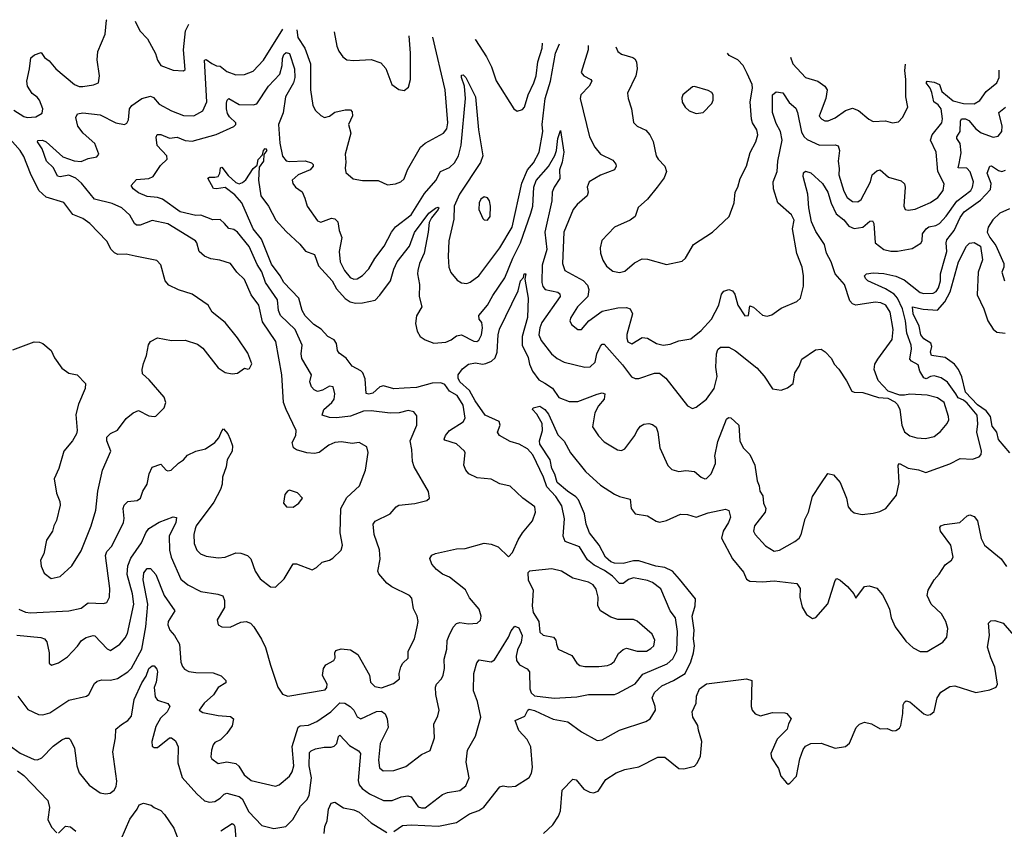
# Model space of a CAD drawing. Extents: x 1690054 to 1842981, y 782881 to 914114.
# Tile 348 of 656: x 1736182 to 1741849, y 907469 to 912128. Entities that reach past the tile are written whole.
import ezdxf

# ---------------------------------------------------------------- set-up
doc = ezdxf.new("R2010")
doc.units = 0

msp = doc.modelspace()

# ---------------------------------------------------------------- linework, layer by layer
at = {"layer": '0CON10XD'}
for points in [[(1736148, 911608), (1736205, 911570.5), (1736225, 911564.6), (1736275, 911569.4), (1736310.6, 911589.4), (1736315.5, 911615), (1736295.5, 911665), (1736283, 911683), (1736253.8, 911703.8), (1736227.1, 911745), (1736223.1, 911775), (1736238.7, 911845), (1736245, 911908.8), (1736266.7, 911926.7), (1736305, 911938.8), (1736325, 911910), (1736351.4, 911891.4), (1736388.9, 911845), (1736497.5, 911755), (1736525, 911743.9), (1736545, 911743.8), (1736606.9, 911753.1), (1736635.4, 911764.6), (1736640.5, 911805), (1736627.2, 911897.2), (1736630.9, 911945), (1736673, 912045), (1736682.4, 912125), (1736683.2, 912128.3)], [(1737333.8, 910743.8), (1737281.7, 910751.7), (1737245, 910768.1), (1737214.4, 910795), (1737201.9, 910845), (1737194.2, 910855), (1737035, 910953.1), (1736945, 910973.2), (1736875, 910945.4), (1736855, 910945.5), (1736842.7, 910955), (1736815, 911003.3), (1736770, 911045), (1736715, 911070.8), (1736612.9, 911095), (1736537.2, 911187.2), (1736505, 911216.2), (1736465, 911232.7), (1736415, 911224.5), (1736398.5, 911228.5), (1736375.9, 911275.9), (1736335.3, 911315), (1736310.9, 911385), (1736284.3, 911425), (1736286, 911434), (1736313.3, 911435), (1736334.4, 911425), (1736429.7, 911339.7), (1736495, 911316), (1736535, 911312.7), (1736575, 911329.3), (1736625, 911339.2), (1736637.5, 911355), (1736614.4, 911415), (1736547.8, 911475), (1736516.7, 911515), (1736504.3, 911565), (1736514.2, 911585.8), (1736545, 911592.5), (1736645, 911580.6), (1736735, 911534.4), (1736785, 911524.4), (1736797.8, 911532.2), (1736808.7, 911551.3), (1736813.7, 911615), (1736826.4, 911635), (1736885, 911675.6), (1736935, 911688.9), (1736951.2, 911681.2), (1736985, 911642.5), (1737055, 911603.6), (1737125, 911577.3), (1737185, 911574.6), (1737235, 911604.5), (1737258.4, 911655), (1737244.7, 911895.3), (1737255, 911899.5), (1737287.1, 911877.1), (1737315, 911862.9), (1737335, 911861.4), (1737375, 911829.4), (1737425, 911810.9), (1737475, 911813.8), (1737525, 911831.3), (1737586, 911895), (1737695.6, 912074.1)], [(1736847.2, 912119.5), (1736873.3, 912065), (1736918.3, 912018.3), (1736963.6, 911933.6), (1736975.9, 911895.9), (1736995, 911865.6), (1737065, 911838), (1737125, 911833.3), (1737135, 911842.5), (1737124.6, 911955), (1737136.7, 912065), (1737154.4, 912103.1)], [(1737776.1, 912069.8), (1737781.8, 912025), (1737823.6, 911965), (1737855.2, 911875.2), (1737855.5, 911725), (1737869.2, 911635), (1737883.8, 911605), (1737915, 911576.2), (1737935.9, 911565.9), (1737965, 911572.9), (1737995, 911595.6), (1738055, 911610), (1738085, 911610), (1738095, 911597.5), (1738096.7, 911575), (1738074.6, 911525), (1738087.9, 911475), (1738054.5, 911354.5), (1738059.3, 911309.3), (1738054.3, 911274.3), (1738058.3, 911248.3), (1738102.1, 911212.1), (1738155, 911201.9), (1738245, 911202.5), (1738298.3, 911178.3), (1738345.8, 911184.2), (1738375, 911195.7), (1738395, 911212.9), (1738414.4, 911265), (1738488.6, 911395), (1738515, 911416.9), (1738620.8, 911475), (1738640, 911500), (1738646.8, 911535), (1738630, 911725), (1738559.6, 912027.8)], [(1737992.8, 912058.2), (1738007.5, 911975), (1738017.8, 911947.8), (1738042.5, 911915), (1738065, 911898), (1738105, 911893.8), (1738205, 911900), (1738259.7, 911879.7), (1738288.3, 911848.3), (1738324, 911755), (1738365, 911726), (1738395, 911720), (1738419.7, 911740.3), (1738430.8, 911785), (1738430.6, 911935), (1738423.9, 912035.1)], [(1738804, 912014.7), (1738805, 912012), (1738869.4, 911915), (1738897, 911857), (1738925, 911776.2), (1739026.7, 911615), (1739045, 911602.5), (1739075, 911611.2), (1739087.5, 911625), (1739108.2, 911695), (1739141.8, 911765), (1739154.1, 911805), (1739163.6, 911886.4), (1739189.2, 911965), (1739190.5, 911994)], [(1736165, 908585.4), (1736302.6, 908572.6), (1736324.5, 908564.5), (1736337.2, 908547.2), (1736351.1, 908485), (1736351.4, 908425), (1736365, 908414.2), (1736405, 908427.8), (1736457.6, 908462.4), (1736515, 908522.9), (1736536.9, 908555), (1736565, 908572.2), (1736604.3, 908584.3), (1736615, 908581.9), (1736685, 908508), (1736705, 908498.6), (1736757.5, 908535), (1736789.8, 908570.2), (1736802.1, 908595), (1736838.2, 908765), (1736831.2, 908825), (1736799.8, 908935), (1736804, 908986), (1736821.2, 909028.8), (1736883.3, 909116.7), (1736907.5, 909175), (1736925, 909200), (1736985, 909236.2), (1737065, 909266.9), (1737084.3, 909264.3), (1737080.6, 909235), (1737043, 909155), (1737044, 909075), (1737053.8, 909035), (1737108.8, 908908.8), (1737149.2, 908875), (1737225, 908837.8), (1737323, 908823), (1737352, 908812), (1737360.8, 908785), (1737360, 908745), (1737317.5, 908675), (1737323.8, 908645), (1737345, 908633.8), (1737392.7, 908632.7), (1737455, 908660.8), (1737485, 908664.3), (1737511.2, 908655), (1737530, 908635), (1737574.1, 908564.1), (1737596.2, 908515), (1737625.6, 908414.4), (1737667.3, 908287.3), (1737695, 908247.5), (1737725, 908235.6), (1737939.3, 908270.7), (1737949.2, 908285), (1737952.5, 908305), (1737924.5, 908354.5), (1737930.8, 908395), (1737944.4, 908415.6), (1737990.3, 908439.7), (1737998, 908455), (1737996.2, 908485), (1738002.3, 908497.7), (1738031.7, 908508.3), (1738085, 908501.4), (1738128, 908475), (1738196, 908355), (1738201.4, 908315), (1738225, 908291.4), (1738265, 908283.8), (1738332.7, 908307.3), (1738367.8, 908335), (1738365.5, 908365), (1738375, 908403.8), (1738387.1, 908425), (1738417.1, 908452.9), (1738418, 908495), (1738453.3, 908565), (1738470.5, 908635), (1738474.4, 908665), (1738470, 908695), (1738447.6, 908737.6), (1738439.4, 908799.4), (1738425, 908814), (1738323.9, 908863.9), (1738295, 908885.8), (1738248.6, 908938.6), (1738243.3, 908955), (1738256.2, 909023.8), (1738252.8, 909077.2), (1738222.2, 909165), (1738215.6, 909225), (1738228, 909242), (1738314.6, 909285.4), (1738349.4, 909325), (1738365, 909334.5), (1738456.6, 909343.4), (1738525, 909361.2), (1738541.2, 909375), (1738535, 909412.5), (1738452.9, 909555), (1738442.2, 909585), (1738438.5, 909655), (1738428.5, 909705), (1738466.7, 909795), (1738468.3, 909848.3), (1738451.2, 909871.2), (1738418.3, 909878.3), (1738366.6, 909866.6), (1738315, 909863.1), (1738205, 909877.2), (1738160, 909875), (1738085, 909846.2), (1738005, 909837.6), (1737965, 909838.3), (1737922.5, 909852.5), (1737933.1, 909885), (1737978.9, 909925), (1737992.7, 909945), (1737996.5, 909975), (1737986, 910015), (1737965, 910018.9), (1737925, 909995.5), (1737895, 909989.4), (1737877.3, 909997.3), (1737860.6, 910015), (1737852.1, 910045), (1737861.6, 910085), (1737805, 910178.8), (1737802.1, 910205), (1737808.2, 910255), (1737768.1, 910345), (1737683.3, 910425), (1737672.4, 910455), (1737665, 910515.6), (1737597.4, 910615), (1737575, 910677.3), (1737549.4, 910719.4), (1737503.1, 910823.1), (1737435, 910904.6), (1737415, 910920.9), (1737385, 910926.9), (1737361.2, 910955), (1737335, 910977.9), (1737292.6, 910977.4), (1737225, 911002.5), (1737195, 911001.5), (1737105, 911022.8), (1737004.2, 911095), (1736975, 911104.7), (1736915, 911110.8), (1736865, 911132.3), (1736834.3, 911155), (1736824.2, 911175), (1736855, 911208.6), (1736925, 911214.5), (1736950.8, 911225), (1736991.7, 911288.3), (1737030.8, 911325), (1737028.6, 911345), (1736973.3, 911405), (1736967.1, 911452.9), (1736972.6, 911467.4), (1736995, 911467.5), (1737045, 911446.9), (1737088.3, 911451.7), (1737135, 911434), (1737175, 911428.4), (1737312.2, 911467.8), (1737415, 911513.3), (1737426, 911525), (1737425.8, 911535), (1737389.7, 911569.7), (1737378.6, 911588.6), (1737371.2, 911615), (1737372.9, 911647.1), (1737375.3, 911664.7), (1737385, 911674.5), (1737445, 911640.7), (1737525, 911638.9), (1737547.1, 911645), (1737613.8, 911745), (1737678.2, 911815), (1737693.3, 911865), (1737694.5, 911905), (1737702, 911928), (1737715, 911939.2), (1737735, 911933), (1737763.2, 911845), (1737765.9, 911795), (1737757.7, 911765), (1737712.6, 911685), (1737698, 911592), (1737671.8, 911525), (1737678.6, 911418.6), (1737695, 911342.5), (1737715, 911316.7), (1737735, 911311.7), (1737825, 911316.1), (1737861.2, 911305), (1737870.8, 911295), (1737870.6, 911285), (1737854.4, 911265), (1737784.3, 911235), (1737750, 911205), (1737754, 911185), (1737768.8, 911165), (1737807.6, 911137.6), (1737822.1, 911102.1), (1737835.7, 911055), (1737895, 910970), (1737915, 910962.9), (1737976.2, 910986.2), (1737995, 910982.7), (1738013.8, 910965), (1738021.1, 910915), (1738036.9, 910875), (1738020.5, 910795), (1738027.3, 910735), (1738052.1, 910685), (1738084.4, 910645), (1738105, 910634.5), (1738125, 910636.7), (1738155, 910655.6), (1738191.8, 910695), (1738225.9, 910754.1), (1738279.1, 910825), (1738320.9, 910905), (1738344.1, 910935.9), (1738435.3, 911005), (1738511.5, 911128.5), (1738576.7, 911203.3), (1738604.7, 911255.3), (1738655, 911277.3), (1738683.8, 911305), (1738706.6, 911345), (1738723.7, 911406.3), (1738747.8, 911675), (1738741.8, 911745), (1738724.6, 911795.4), (1738725, 911810), (1738735, 911811.4), (1738750.4, 911795), (1738804.7, 911685), (1738821.8, 911495), (1738847.6, 911345), (1738834, 911306), (1738713.7, 911125), (1738683, 911055), (1738680.1, 910979.9), (1738651.2, 910855), (1738647.5, 910765), (1738652.5, 910705), (1738662.6, 910672.6), (1738699.5, 910629.5), (1738725, 910614.2), (1738755, 910610.8), (1738775, 910616.9), (1738825, 910653.9), (1738944.6, 910815), (1739017, 910935), (1739071.7, 911188.3), (1739105.1, 911264.9), (1739138.7, 911305), (1739171.7, 911365), (1739192.7, 911485), (1739189.8, 911525), (1739207, 911675), (1739237, 911775), (1739265.3, 911935), (1739289.2, 911988.8)], [(1739454.4, 911979.9), (1739454.4, 911955), (1739413.3, 911825), (1739428, 911805), (1739468.8, 911785), (1739474.2, 911775), (1739458.9, 911745), (1739411.9, 911695), (1739408.1, 911675), (1739462.2, 911455), (1739491.4, 911395), (1739524.5, 911354.5), (1739595, 911319.2), (1739613.3, 911296.7), (1739615.6, 911284.4), (1739605, 911264.2), (1739525, 911232.9), (1739459.2, 911195), (1739447.5, 911165), (1739454.2, 911135), (1739448.6, 911115), (1739390, 911065), (1739368.2, 911035), (1739312.8, 910905), (1739305.5, 910725), (1739319.2, 910685), (1739425, 910628.2), (1739449.7, 910599.7), (1739457.8, 910575), (1739451.9, 910535), (1739393.3, 910475), (1739354.4, 910415), (1739349.2, 910395), (1739358, 910375), (1739395, 910346), (1739415, 910346), (1739458.1, 910395), (1739535, 910450), (1739625, 910470.9), (1739675, 910472.2), (1739696.2, 910465), (1739709.2, 910435), (1739676.8, 910316.8), (1739675.7, 910295), (1739682.9, 910275), (1739705, 910262), (1739765, 910300), (1739795, 910295.6), (1739846.2, 910265), (1739885, 910255.5), (1739925, 910261.2), (1739975, 910280.9), (1740045, 910291.5), (1740105, 910338.9), (1740163.6, 910405), (1740205.6, 910485), (1740220.7, 910549.3), (1740235, 910566), (1740264.3, 910575.7), (1740285, 910568), (1740298.6, 910548.6), (1740314.7, 910484.7), (1740355, 910424.4), (1740375.8, 910425), (1740385, 910481.2), (1740405, 910474.2), (1740457.6, 910427.6), (1740485, 910422.9), (1740510.2, 910429.8), (1740565, 910468.9), (1740655, 910506.4), (1740676.2, 910525), (1740693.1, 910595), (1740693.8, 910655), (1740684.6, 910704.6), (1740655, 910783.3), (1740629.4, 910925), (1740640.3, 910975), (1740624.6, 911005), (1740546.4, 911075), (1740520.9, 911155), (1740519.5, 911195), (1740542.5, 911255), (1740544.7, 911315), (1740571.1, 911435), (1740560.4, 911485), (1740535, 911531.5), (1740514.2, 911595), (1740515.4, 911695), (1740536.7, 911713.3), (1740575, 911707.3), (1740611.3, 911651.3), (1740648.5, 911618.5), (1740659.1, 911595), (1740681.6, 911481.6), (1740697.3, 911455), (1740715, 911439.1), (1740786.2, 911406.2), (1740875, 911408.2), (1740892, 911402), (1740901.2, 911375), (1740893.1, 911315), (1740897.6, 911272.4), (1740897.1, 911235), (1740925, 911141.4), (1740945, 911104.3), (1740975, 911081.5), (1741005, 911079.5), (1741025, 911092.9), (1741077.9, 911195), (1741088.5, 911235), (1741115, 911258.9), (1741135, 911264.4), (1741181.5, 911221.5), (1741255, 911200), (1741274.5, 911184.5), (1741278.9, 911165), (1741270, 911055), (1741277.5, 911035), (1741295, 911031.4), (1741335, 911038.5), (1741425, 911076.2), (1741465.6, 911105), (1741497.5, 911145), (1741503.4, 911183.4), (1741465.4, 911255), (1741456.5, 911365), (1741424.7, 911435), (1741433.6, 911465), (1741488.8, 911535), (1741493.1, 911556.9), (1741485.2, 911615), (1741468.5, 911638.5), (1741442.5, 911655), (1741431.3, 911708.7), (1741422.5, 911735), (1741400, 911765), (1741405, 911775.4), (1741445, 911769.2), (1741475, 911754.4), (1741490, 911715), (1741555, 911661.2), (1741615, 911645.7), (1741675, 911644.7), (1741707.5, 911662.5), (1741745, 911714.4), (1741805, 911764.6), (1741820, 911795), (1741819.6, 911838.2)], [(1739613.4, 911971.4), (1739624.4, 911945), (1739645, 911930.6), (1739711.3, 911911.3), (1739723.3, 911903.3), (1739732.9, 911885), (1739735.7, 911845.7), (1739728.1, 911805), (1739679.4, 911705), (1739683.1, 911675), (1739703.1, 911615), (1739715, 911537.5), (1739736.7, 911515), (1739785, 911492.5), (1739808.1, 911465), (1739828, 911428), (1739845.7, 911345), (1739856, 911325), (1739896, 911285), (1739904.3, 911255), (1739891.1, 911218.9), (1739851.4, 911165), (1739794.4, 911095.6), (1739742.4, 911047.6), (1739723.8, 910995), (1739695.6, 910974.4), (1739605, 910934.2), (1739533.4, 910856.6), (1739522.5, 910815), (1739525.7, 910785), (1739538.1, 910745), (1739559.6, 910709.6), (1739595, 910681.1), (1739635, 910673.1), (1739665, 910681.9), (1739720.2, 910729.8), (1739765, 910751.4), (1739795, 910750), (1739905, 910718.6), (1739995, 910738.8), (1740014.3, 910755.7), (1740060, 910835), (1740170, 910905), (1740265.8, 910995), (1740294, 911075), (1740300, 911135), (1740315.5, 911164.5), (1740327.8, 911215), (1740365, 911286), (1740385.9, 911364.1), (1740418.6, 911425), (1740430, 911465), (1740424.2, 911495), (1740399.4, 911535), (1740394.4, 911555), (1740385.4, 911655), (1740399.1, 911735), (1740397.3, 911755), (1740368.6, 911818.6), (1740345, 911865.6), (1740315, 911896.9), (1740265, 911922.2), (1740256.6, 911936.1)], [(1740618.6, 911913.5), (1740632.2, 911875), (1740705, 911795.7), (1740775, 911774.3), (1740815.8, 911745), (1740830, 911725), (1740822.2, 911675), (1740795.4, 911604.6), (1740783.6, 911573.6), (1740798, 911555), (1740816.6, 911546.6), (1740835, 911546.7), (1740875, 911563.1), (1740935, 911605.8), (1740975, 911618.6), (1741010, 911605), (1741068.8, 911555), (1741095, 911542.5), (1741165, 911545.6), (1741205.7, 911534.3), (1741239.1, 911540.9), (1741263.8, 911565), (1741294.2, 911625), (1741282.5, 911685), (1741283.1, 911785), (1741276.8, 911835), (1741280.3, 911872)], [(1740075, 911589.2), (1740115, 911594), (1740165, 911646.2), (1740174.2, 911665), (1740173.8, 911695), (1740165, 911708.8), (1740145, 911720), (1740065, 911743.8), (1740055, 911741.2), (1739998.8, 911695), (1739992.3, 911677.7), (1739994.2, 911654.2), (1740011.2, 911625), (1740035, 911604.2), (1740075, 911589.2)], [(1737419.6, 911119.6), (1737365, 911162.1), (1737315, 911154.2), (1737297.2, 911157.2), (1737264.3, 911215.7), (1737275, 911222.9), (1737305, 911221.1), (1737323.4, 911226.6), (1737334.4, 911245), (1737337.5, 911275), (1737345, 911278.8), (1737381.7, 911231.7), (1737425, 911191.1), (1737445, 911184.4), (1737465, 911190.5), (1737483.2, 911206.8), (1737525, 911272.5), (1737548, 911292), (1737555, 911324), (1737580, 911350), (1737585, 911376.2), (1737595, 911387.5), (1737598.8, 911385), (1737604, 911375), (1737587.1, 911352.9), (1737584.2, 911315), (1737560.5, 911279.5), (1737556.2, 911205), (1737570.7, 911115), (1737613, 911055), (1737656.2, 910975), (1737715, 910909.1), (1737795, 910835.6), (1737825.9, 910795.9), (1737877.9, 910777.9), (1737901, 910711), (1737980.9, 910625), (1738005, 910579.4), (1738055, 910524.1), (1738084.2, 910504.2), (1738115, 910497.1), (1738155, 910497.9), (1738227.1, 910515), (1738255, 910542.9), (1738315.2, 910624.8), (1738335, 910693.1), (1738355, 910734.5), (1738424.8, 910825.2), (1738455, 910903.8), (1738537.5, 911015), (1738575, 911044.4), (1738588.5, 911048.5), (1738593.8, 911045), (1738590, 911035), (1738551.2, 910988.8), (1738538.4, 910961.6), (1738533.3, 910905), (1738509.4, 910785), (1738482.4, 910725), (1738472.8, 910685), (1738471.1, 910665), (1738482.9, 910605), (1738480.5, 910535), (1738495.9, 910475.9), (1738465.9, 910424.1), (1738460.3, 910380.3), (1738470, 910335), (1738486.2, 910305), (1738515.6, 910285.6), (1738565, 910267.3), (1738635, 910271.9), (1738665, 910285.2), (1738695, 910308.1), (1738724.8, 910314.8), (1738795, 910277.5), (1738812.9, 910277.1), (1738825.3, 910284.7), (1738840.7, 910315), (1738844.7, 910355.3), (1738842.2, 910385), (1738827, 910405), (1738825.2, 910425), (1738874.6, 910485), (1738905, 910540.8), (1738975, 910642.5), (1739020, 910755), (1739064.8, 910845), (1739124.6, 911015.4), (1739134.4, 911055), (1739141.5, 911165), (1739155, 911203.1), (1739225.7, 911284.3), (1739262.6, 911347.4), (1739272.3, 911375), (1739279.2, 911445), (1739295, 911490), (1739313.3, 911365), (1739305, 911308.8), (1739288.7, 911265), (1739290.9, 911215), (1739257.5, 911165), (1739245.9, 911135), (1739245.3, 911085), (1739203.9, 910905), (1739216.3, 910806.3), (1739189, 910715), (1739186.2, 910616.2), (1739193.1, 910593.1), (1739206.5, 910575), (1739280.1, 910560.1), (1739290.5, 910550.5), (1739292.3, 910535), (1739187, 910385), (1739175, 910355.8), (1739170, 910315), (1739182.9, 910282.9), (1739243.3, 910205), (1739275, 910177.5), (1739315, 910157.3), (1739435, 910128.2), (1739465, 910130.9), (1739493.6, 910156.4), (1739504.2, 910205), (1739525, 910249.2), (1739535, 910260), (1739545, 910260.6), (1739651.5, 910141.5), (1739702.4, 910072.4), (1739725, 910063.1), (1739745, 910063.3), (1739835, 910094.4), (1739865, 910094.4), (1739900.8, 910065), (1740025, 909906.2), (1740055, 909890.8), (1740075, 909898), (1740135, 909944.3), (1740178.5, 910005), (1740196.7, 910075), (1740189.3, 910129.3), (1740192.1, 910205), (1740199.8, 910230.2), (1740215, 910244.2), (1740263.6, 910243.6), (1740302.4, 910222.4), (1740424.6, 910124.6), (1740466.5, 910076.5), (1740515, 910004.2), (1740565, 909996.2), (1740600.7, 910009.3), (1740633.3, 910035), (1740644, 910095), (1740668.8, 910135), (1740683.3, 910175), (1740762.3, 910227.7), (1740795, 910231.2), (1740817.7, 910217.7), (1740855, 910177.5), (1740870, 910145), (1740897.3, 910117.3), (1740940.5, 910050.5), (1740971.2, 909991.2), (1740985, 909984), (1741035, 909983.3), (1741124.1, 909954.1), (1741179.3, 909949.3), (1741219.5, 909929.5), (1741234.1, 909914.1), (1741247.5, 909885), (1741258.5, 909795), (1741275, 909755.8), (1741305, 909733.3), (1741345, 909721.1), (1741395, 909718.1), (1741445, 909730), (1741481.7, 909758.3), (1741520, 909805), (1741528.8, 909825), (1741527.5, 909845), (1741503.5, 909925), (1741465, 909951.2), (1741405, 909968.2), (1741305, 909972.9), (1741275, 909967.5), (1741247.7, 909967.7), (1741180.7, 909990.7), (1741122.7, 910052.7), (1741100, 910115), (1741104.3, 910145), (1741121.1, 910175), (1741203.1, 910286.9), (1741209.7, 910345), (1741192.9, 910445), (1741166.4, 910485), (1741138.1, 910498.1), (1741105, 910502.4), (1740995, 910485.6), (1740975, 910492.9), (1740960.6, 910510.6), (1740928.4, 910605), (1740874.7, 910665), (1740851.6, 910735), (1740825.8, 910785), (1740814.7, 910835), (1740765, 910908.9), (1740738.9, 910965), (1740723.8, 911045), (1740717.3, 911125), (1740691.5, 911225), (1740693.5, 911246.5), (1740705, 911257.5), (1740735, 911247.5), (1740803.3, 911185), (1740833.2, 911135), (1740852.4, 911072.4), (1740881.3, 911011.3), (1740925, 910976), (1740955, 910939.2), (1740985, 910926), (1741035, 910934.5), (1741075, 910968.2), (1741089.9, 910969.9), (1741097.4, 910955), (1741105, 910844), (1741155, 910806.2), (1741195, 910796.9), (1741235, 910796.5), (1741319, 910811), (1741368.3, 910841.7), (1741375.8, 910855), (1741377.2, 910895), (1741399.2, 910925), (1741415, 910936.2), (1741455, 910944.2), (1741475, 910956.2), (1741515, 910998.2), (1741575, 911083.5), (1741655.4, 911145), (1741666.2, 911165), (1741670.7, 911195), (1741651.9, 911251.9), (1741634.1, 911274.1), (1741583.1, 911275), (1741588.9, 911301.1), (1741601.5, 911361.5), (1741595.2, 911415), (1741576.4, 911445), (1741576.5, 911455), (1741595.2, 911484.8), (1741596.4, 911543.6), (1741603.1, 911556.9), (1741625, 911557.2), (1741645, 911548.3), (1741685, 911500), (1741715, 911476.7), (1741785, 911452.7), (1741812.8, 911457.2), (1741835.2, 911484.8), (1741836.8, 911515), (1741817.3, 911595), (1741855, 911625.5)], [(1736142.3, 910227.7), (1736265, 910273.8), (1736295, 910272), (1736315, 910264), (1736363.3, 910225), (1736381.7, 910181.7), (1736425, 910122.5), (1736465, 910093.3), (1736512.5, 910085), (1736560, 910035), (1736558.8, 910005), (1736520, 909915), (1736504.2, 909855.8), (1736512, 909765), (1736508, 909745), (1736486, 909705), (1736436, 909645), (1736407.5, 909545), (1736381.2, 909485), (1736393.2, 909403.2), (1736412.5, 909355), (1736414.2, 909335), (1736394.6, 909245.4), (1736377.8, 909215), (1736370.6, 909185), (1736336.8, 909133.2), (1736320, 909055), (1736302.4, 909017.6), (1736305, 908982.5), (1736323.2, 908943.2), (1736362.3, 908912.3), (1736415, 908924), (1736482, 908985), (1736535, 909071.2), (1736592.7, 909215), (1736620.6, 909305), (1736632.2, 909415), (1736658.6, 909535), (1736706.2, 909645), (1736683.3, 909705), (1736683.9, 909726.1), (1736705, 909746.7), (1736745, 909766.7), (1736795, 909833.8), (1736835, 909866.2), (1736865, 909878.8), (1736925, 909848.8), (1736955, 909843.8), (1736965, 909846.7), (1737012.5, 909895), (1737022.5, 909925), (1737012.5, 909955), (1736926.7, 910055), (1736889.3, 910089.3), (1736886.2, 910115), (1736895, 910150), (1736912, 910195), (1736922.3, 910257.7), (1736935, 910276.7), (1736975, 910296.7), (1737055, 910282), (1737135, 910284.2), (1737205, 910260), (1737235, 910238.8), (1737325, 910124.3), (1737365, 910097.1), (1737405, 910089.5), (1737435, 910093.1), (1737475, 910122), (1737495, 910116.2), (1737505, 910120), (1737517.4, 910147.4), (1737495, 910210), (1737435, 910297.5), (1737365, 910386), (1737288.8, 910445), (1737266.2, 910485), (1737175, 910549.2), (1737095, 910574.2), (1737040.7, 910600.7), (1737020, 910625), (1736995, 910716.7), (1736972.1, 910742.1), (1736846.9, 910766.9), (1736795, 910778.6), (1736747.6, 910777.6), (1736727, 910787), (1736708.6, 910805), (1736683.7, 910853.7), (1736586.2, 910956.2), (1736544.5, 910984.5), (1736486.9, 911006.9), (1736435.4, 911075.4), (1736335, 911106.4), (1736292.4, 911145), (1736243.7, 911243.7), (1736205, 911341.1), (1736184.6, 911375), (1736066.6, 911506.6)], [(1736767.7, 908072.3), (1736805, 908094.5), (1736825, 908120), (1736840.4, 908215), (1736885, 908312.2), (1736910, 908350), (1736925, 908394.4), (1736945, 908410.5), (1736955, 908409.2), (1736971.1, 908391.1), (1736975.3, 908375.3), (1736967.6, 908315), (1736956.1, 908285), (1736961.7, 908231.7), (1736975, 908212.7), (1737035, 908192), (1737045.6, 908175.6), (1737031.1, 908145), (1736992.4, 908107.6), (1736965, 908060.8), (1736942, 907975), (1736945, 907948), (1736955, 907939.4), (1736975, 907939.4), (1737045, 907996), (1737055, 907996), (1737078.9, 907978.9), (1737094.3, 907944.3), (1737091.6, 907851.6), (1737117.4, 907767.4), (1737202.1, 907672.1), (1737245, 907633.1), (1737275, 907625.6), (1737305, 907629.4), (1737335, 907647.5), (1737358.6, 907671.4), (1737375, 907677.3), (1737416, 907666), (1737445, 907657.9), (1737461.8, 907645), (1737499.9, 907569.9), (1737575, 907490.5), (1737645, 907473.6), (1737713.8, 907485), (1737753.1, 907525), (1737797.9, 907602.1), (1737835, 907639.4), (1737847.2, 907662.8), (1737861.4, 907765), (1737848, 907835), (1737849.5, 907910.5), (1737858.9, 907921.1), (1737885, 907932.3), (1737935, 907941.1), (1737975, 907940.7), (1737992.4, 907947.6), (1738007.6, 907962.4), (1738016.7, 908003.3), (1738025, 908010), (1738080.5, 907950.5), (1738131.1, 907921.1), (1738143.5, 907905), (1738130.7, 907750.7), (1738135.9, 907725), (1738153.5, 907703.5), (1738195, 907672.7), (1738275, 907633.9), (1738325, 907634.6), (1738376.7, 907655), (1738415, 907661.9), (1738435, 907655.7), (1738475, 907598.6), (1738495, 907591.5), (1738515, 907592.7), (1738615, 907668.8), (1738645, 907680.9), (1738715, 907691.8), (1738750.3, 907719.7), (1738768.2, 907765), (1738751.6, 907855), (1738759.5, 907925), (1738805.5, 908004.5), (1738836.7, 908115), (1738816.7, 908205), (1738793.1, 908265), (1738795.5, 908365), (1738812.6, 908427.4), (1738826.7, 908443.3), (1738895, 908432.5), (1738915, 908444.5), (1738994.6, 908575), (1739009.8, 908610.2), (1739032, 908638), (1739055, 908628), (1739073.8, 908585), (1739068.4, 908545), (1739048, 908502), (1739038.9, 908465), (1739040.7, 908440.7), (1739058.2, 908415), (1739101.9, 908391.9), (1739115.9, 908375.9), (1739117.7, 908277.7), (1739125.8, 908255), (1739145, 908237.5), (1739257.3, 908222.7), (1739387.9, 908232.1), (1739455, 908245.4), (1739605, 908245.6), (1739625, 908252.9), (1739723.6, 908306.4), (1739767.9, 908362.1), (1739909, 908421), (1739940.2, 908449.7), (1739964.8, 908495.3), (1739967.4, 908607.4), (1739956.8, 908685), (1739925, 908725.8), (1739872.1, 908852.1), (1739825, 908888.7), (1739795, 908900.3), (1739715, 908915.5), (1739685, 908906.4), (1739655, 908882.7), (1739635, 908882.7), (1739593.4, 908925), (1739547.5, 908957.5), (1739488.4, 908988.4), (1739450.1, 909020.1), (1739404.4, 909095), (1739321.4, 909125), (1739310.8, 909155), (1739318.5, 909255), (1739301.4, 909331.4), (1739268.3, 909385), (1739215, 909439.5), (1739196.7, 909495), (1739135, 909623.5), (1739105, 909658.8), (1739056, 909685), (1739005, 909700.4), (1738944, 909735), (1738932.5, 909755), (1738947.1, 909795), (1738940.6, 909815), (1738861.8, 909851.8), (1738804.1, 909934.1), (1738770.4, 909995), (1738715.4, 910045), (1738706.2, 910065), (1738706.5, 910085), (1738730.1, 910119.9), (1738765, 910146.5), (1738805, 910154.3), (1738845, 910146.5), (1738865, 910149.3), (1738897.4, 910162.6), (1738917.9, 910182.1), (1738930.2, 910215), (1738935.3, 910315), (1738942.7, 910347.3), (1739051.4, 910568.6), (1739064.4, 910625), (1739080.8, 910645), (1739085, 910666), (1739095.5, 910665.5), (1739088.5, 910635), (1739108.8, 910525), (1739104.7, 910415), (1739074.1, 910305.9), (1739074.7, 910255), (1739108.3, 910185), (1739115.8, 910145), (1739134.2, 910105), (1739169.5, 910055), (1739205, 910037.3), (1739247.9, 910007.9), (1739285, 909953.3), (1739345, 909930), (1739395, 909931.5), (1739505, 909973.8), (1739535, 909980), (1739550, 909975), (1739546.2, 909945), (1739514.1, 909905.9), (1739491.6, 909865), (1739479.4, 909785), (1739512.8, 909732.8), (1739545, 909699.2), (1739623.2, 909653.2), (1739645, 909648.8), (1739665, 909658), (1739723.1, 909735), (1739735.8, 909765), (1739755, 909788.8), (1739775, 909801.2), (1739803.6, 909803.6), (1739825, 909798.8), (1739845, 909783.3), (1739855.6, 909755), (1739865.4, 909665), (1739911.7, 909561.7), (1739935, 909539.4), (1739975, 909527.5), (1740016.8, 909533.2), (1740065, 909528.9), (1740103.6, 909495), (1740125, 909486.2), (1740135, 909488.2), (1740161.8, 909515), (1740186.9, 909575), (1740185.8, 909595), (1740183.4, 909616.6), (1740199.2, 909700.8), (1740250, 909830), (1740261.7, 909838.3), (1740275, 909837.5), (1740321.4, 909795), (1740326.5, 909705), (1740346.5, 909665), (1740383.6, 909625), (1740413.3, 909565), (1740425.6, 909475), (1740438.5, 909445), (1740442.5, 909415), (1740458.6, 909388.6), (1740462.1, 909345), (1740476.2, 909315), (1740473.2, 909295), (1740411.1, 909215), (1740404.6, 909184.6), (1740415.8, 909165), (1740475, 909101.1), (1740525, 909070.4), (1740555, 909076.2), (1740642.5, 909125), (1740667.5, 909145), (1740679.2, 909165), (1740702.7, 909255), (1740722.7, 909295), (1740744.4, 909385), (1740792.6, 909457.4), (1740833.9, 909516.1), (1740865, 909508.8), (1740904.5, 909464.5), (1740941.5, 909375), (1740950.9, 909325), (1740964.7, 909304.7), (1740985, 909290.5), (1741030.2, 909280.2), (1741095, 909287.7), (1741132.3, 909297.7), (1741166.2, 909315), (1741228.9, 909391.1), (1741244.6, 909465), (1741238, 909565), (1741245, 909573.8), (1741295, 909547.8), (1741355, 909537.5), (1741397, 909523), (1741535, 909571.4), (1741595, 909602.9), (1741665, 909598.9), (1741705, 909613.3), (1741715.5, 909625), (1741717.1, 909645), (1741691.5, 909755), (1741696.7, 909803.3), (1741692.5, 909852.5), (1741635, 909921.3), (1741615, 909938.7), (1741583, 909953), (1741569.8, 909975), (1741522.8, 910042.8), (1741485, 910067.6), (1741445, 910077.8), (1741424.8, 910075.2), (1741398.9, 910061.1), (1741385, 910067.5), (1741362, 910105), (1741352.9, 910142.9), (1741315, 910163.4), (1741305.9, 910175), (1741315.4, 910235), (1741313.1, 910255), (1741288.8, 910325), (1741281.2, 910395), (1741262.7, 910465), (1741233.4, 910525), (1741215, 910548.4), (1741165, 910579.4), (1741063.1, 910625), (1741049.2, 910639.2), (1741044.4, 910655), (1741055, 910666.5), (1741095, 910670.9), (1741155, 910666.9), (1741225, 910652.4), (1741272, 910632), (1741365, 910557.8), (1741385, 910552.6), (1741438.8, 910555), (1741456.8, 910563.2), (1741471.1, 910585), (1741481.7, 910625), (1741481.9, 910665), (1741506, 910754), (1741518.2, 910795), (1741514.1, 910845), (1741518.3, 910861.7), (1741560, 910915), (1741595, 910989.2), (1741617.8, 911022.2), (1741711.3, 911088.7), (1741769.5, 911150.5), (1741772.9, 911185), (1741750.9, 911245), (1741765, 911285.8), (1741775, 911286.7), (1741815, 911260), (1741835, 911254), (1741855, 911262.1)], [(1736170.6, 908235), (1736228.9, 908158.9), (1736289.8, 908129.8), (1736315, 908127.8), (1736355, 908138.9), (1736465, 908211.5), (1736566.7, 908235), (1736579.2, 908245), (1736611.7, 908308.3), (1736628, 908322), (1736655, 908330), (1736705, 908326.8), (1736745, 908336.2), (1736805, 908375.5), (1736824.8, 908395.3), (1736885.2, 908505), (1736907.6, 908635), (1736919.8, 908765), (1736892.3, 908905), (1736896.7, 908945), (1736915, 908970.6), (1736935, 908970.6), (1736966.2, 908935), (1737014.3, 908814.3), (1737075.5, 908725.5), (1737037.3, 908665), (1737035.4, 908645), (1737045.8, 908615.8), (1737073.5, 908583.5), (1737101.1, 908535), (1737110, 908430), (1737119.2, 908405), (1737131.3, 908391.3), (1737155, 908378), (1737195, 908371.4), (1737295, 908370), (1737342.4, 908352.4), (1737368.8, 908325), (1737368.6, 908311.4), (1737325, 908285.6), (1737296.4, 908243.6), (1737244.4, 908195), (1737214, 908155), (1737235, 908140.8), (1737325, 908123.6), (1737395, 908117.5), (1737412, 908105), (1737405.6, 908065), (1737375, 908019.4), (1737336.9, 907983.1), (1737305, 907968.1), (1737295.7, 907955), (1737285.8, 907925), (1737282.9, 907885), (1737287.5, 907875), (1737325, 907848.1), (1737375, 907857.9), (1737425, 907847.9), (1737443, 907833), (1737473, 907783), (1737515, 907748.8), (1737655, 907716.2), (1737675, 907724), (1737734.6, 907775.4), (1737750.6, 907799.4), (1737758.9, 907835), (1737749.5, 907945), (1737784.2, 908055.8), (1737796.5, 908063.5), (1737845, 908068.8), (1737891.2, 908088.8), (1737971.8, 908145), (1738025, 908196.1), (1738053.1, 908195), (1738084.6, 908175), (1738104.6, 908155), (1738125, 908117.1), (1738145, 908105.6), (1738235, 908146.1), (1738265, 908148.2), (1738285, 908134.2), (1738296.7, 908105), (1738302.2, 908055), (1738257.5, 907962.5), (1738246.2, 907866.2), (1738252.8, 907822.8), (1738274.5, 907804.5), (1738335, 907806.4), (1738405, 907831.1), (1738495, 907899.4), (1738545, 907922), (1738570, 907995), (1738565.7, 908074.3), (1738588.8, 908121.2), (1738597.1, 908155), (1738577.1, 908245), (1738575, 908287.5), (1738580.5, 908305), (1738610, 908335), (1738620, 908355), (1738627.5, 908395), (1738625, 908447.5), (1738639.6, 908505), (1738643.1, 908555), (1738654.5, 908585), (1738677.4, 908632.6), (1738696.9, 908653.1), (1738715, 908658.6), (1738765, 908650.6), (1738814.1, 908655.9), (1738835, 908672.5), (1738838, 908695), (1738826.2, 908735), (1738771.3, 908801.3), (1738747.4, 908847.4), (1738655, 908920), (1738615, 908937.3), (1738580.6, 908965), (1738554.4, 908995), (1738543, 909027), (1738553.6, 909046.4), (1738575, 909056.7), (1738695, 909082.9), (1738745.5, 909084.5), (1738855, 909115.8), (1738895, 909110), (1738935, 909093.8), (1738995, 909037.5), (1739018.3, 909061.7), (1739050.8, 909135), (1739075.8, 909175), (1739132.5, 909245), (1739151.4, 909295), (1739147.1, 909325), (1739077.1, 909375), (1739004.5, 909444.5), (1738945, 909456.9), (1738895, 909484.4), (1738815, 909491.1), (1738766, 909515), (1738750, 909535), (1738738.6, 909565), (1738745.6, 909635), (1738741.9, 909645), (1738695, 909686.8), (1738627.9, 909707.9), (1738624.6, 909715), (1738632.1, 909735), (1738655.6, 909765), (1738735, 909814.5), (1738745.3, 909834.7), (1738735, 909910.6), (1738700.7, 909965), (1738655, 909991.2), (1738627.9, 910027.9), (1738605, 910038.9), (1738555, 910035.9), (1738465, 910011.6), (1738395, 910007.4), (1738334.7, 910004.7), (1738275, 910021.8), (1738255, 910014.6), (1738215, 909979), (1738192.3, 909972.2), (1738176.3, 909976.3), (1738170.5, 910060.5), (1738156.9, 910095), (1738145, 910107.7), (1738095.4, 910135), (1738060.5, 910180.5), (1738020, 910210), (1738010.5, 910225), (1738004.4, 910265), (1737992.5, 910285), (1737955, 910305.5), (1737917.2, 910347.2), (1737874.5, 910375), (1737825, 910423.5), (1737807.1, 910455), (1737788.2, 910525), (1737702.8, 910615), (1737680.6, 910655), (1737631, 910721), (1737573.6, 910865), (1737526.2, 910925), (1737460.6, 911075), (1737419.6, 911119.6)], [(1738875, 910973.8), (1738889.2, 910995), (1738892, 911055), (1738886.2, 911085), (1738875, 911102.5), (1738855, 911108), (1738836.7, 911095), (1738826.2, 911075), (1738824.3, 911035), (1738846.7, 910985), (1738855, 910976.7), (1738875, 910973.8)], [(1741879.4, 911040.6), (1741822.6, 911015), (1741783.5, 910976.5), (1741757, 910935), (1741751.2, 910905), (1741764.8, 910874.8), (1741799.3, 910829.3), (1741846, 910725), (1741846.2, 910705), (1741835.6, 910675), (1741850, 910625)], [(1741880.5, 909635), (1741815, 909711.3), (1741805.2, 909755), (1741779, 909789), (1741769.2, 909845), (1741745, 909876.4), (1741695, 909911.8), (1741625.5, 909985), (1741605, 910072.7), (1741585, 910115.5), (1741561.5, 910145), (1741508.5, 910185), (1741430.8, 910195), (1741424.7, 910215), (1741432.5, 910247.5), (1741426.1, 910266.1), (1741385, 910292.3), (1741367.9, 910315), (1741358.7, 910365), (1741325.2, 910435), (1741321.4, 910475), (1741382.6, 910462.6), (1741465, 910456.2), (1741505.9, 910504.1), (1741537.2, 910562.8), (1741584.8, 910735), (1741630.9, 910825), (1741648.7, 910841.3), (1741675, 910845.3), (1741711.1, 910825), (1741722.8, 910747.2), (1741697.9, 910675), (1741691.8, 910545), (1741730.4, 910465), (1741755, 910395.8), (1741785, 910347.1), (1741805, 910329.4), (1741853.3, 910325)], [(1736177.1, 908735), (1736215, 908719.2), (1736244.7, 908714.7), (1736465, 908725.4), (1736535, 908740.6), (1736575, 908772.2), (1736665, 908769.2), (1736683.3, 908775), (1736697.8, 908805), (1736700, 908855), (1736676.2, 909045), (1736682.9, 909067.1), (1736711.5, 909098.5), (1736778.9, 909235), (1736782.8, 909257.2), (1736778.2, 909315), (1736783.5, 909335), (1736805, 909355.5), (1736858.6, 909361.4), (1736877.1, 909375), (1736890, 909415), (1736916.4, 909455), (1736926.7, 909515), (1736945, 909553.8), (1736995, 909570), (1737025, 909535.6), (1737035, 909531.1), (1737054.6, 909535.4), (1737095, 909576.8), (1737124.8, 909595.2), (1737147.6, 909622.4), (1737195, 909644.5), (1737251.2, 909658.8), (1737305, 909694.2), (1737328.6, 909721.4), (1737345, 909762.5), (1737355, 909773.3), (1737379.2, 909745), (1737392.9, 909715), (1737405.8, 909675), (1737404.4, 909645), (1737375.6, 909595), (1737370.5, 909555), (1737349.4, 909495), (1737348.1, 909455), (1737338.1, 909425), (1737298.7, 909351.3), (1737197.8, 909215), (1737191.6, 909198.4), (1737184.6, 909165.4), (1737185.7, 909114.3), (1737201.4, 909075), (1737223.3, 909055), (1737255, 909040), (1737325, 909030.6), (1737365, 909035.8), (1737425, 909060.8), (1737455, 909058.5), (1737493.8, 909045), (1737513.1, 909025), (1737537.5, 908955), (1737565, 908910), (1737625, 908864), (1737655, 908863.3), (1737705, 908910), (1737755, 908996.2), (1737775, 908996.9), (1737865, 908962), (1737890, 908975), (1737923.6, 909006.4), (1737965, 909018), (1737985, 909030), (1738032, 909075), (1738039.2, 909105), (1738025.5, 909175), (1738030.5, 909315), (1738065, 909377.5), (1738137.8, 909445), (1738171.4, 909535), (1738186.9, 909636.9), (1738179.1, 909669.1), (1738135, 909695.6), (1738095, 909689.5), (1738035, 909699.1), (1737995, 909695.5), (1737960.6, 909679.4), (1737905, 909636.9), (1737877.8, 909632.2), (1737835, 909636.2), (1737775, 909652.1), (1737757.9, 909665), (1737749.5, 909695), (1737771.8, 909735), (1737773.8, 909765), (1737714.8, 909884.8), (1737701.1, 909925), (1737691.1, 910085), (1737656.5, 910276.5), (1737579.9, 910389.9), (1737558.9, 910485), (1737513.3, 910545), (1737475, 910633.3), (1737431.1, 910675), (1737395, 910725.6), (1737333.8, 910743.8)], [(1738335, 907456.9), (1738385, 907491.1), (1738435, 907495.5), (1738592.6, 907487.4), (1738695, 907508.6), (1738771.7, 907558.3), (1738825, 907576.9), (1738853.9, 907596.1), (1738945, 907714), (1738965, 907720), (1738995.9, 907714.1), (1739035, 907718), (1739115, 907767.5), (1739128.3, 907791.7), (1739133.1, 907825), (1739124.3, 907944.3), (1739102.2, 907985), (1739055, 908037.1), (1739034.3, 908095), (1739089.6, 908120.4), (1739105.6, 908154.4), (1739115, 908159.4), (1739145, 908153.2), (1739176.9, 908136.9), (1739253.2, 908103.2), (1739337.6, 908087.6), (1739415, 908030.6), (1739505, 907979.2), (1739535, 907984.2), (1739635, 908038.5), (1739785, 908089.5), (1739811.4, 908105), (1739840.4, 908155), (1739839.3, 908175), (1739822.3, 908225), (1739835, 908256.9), (1739877.3, 908295), (1739945.2, 908324.9), (1740012.7, 908365), (1740045, 908432), (1740060.2, 908485), (1740065.8, 908525), (1740061, 908565), (1740064.8, 908615), (1740052.9, 908695), (1740069.2, 908755), (1740071.5, 908795), (1739979.2, 908909.2), (1739938.9, 908955), (1739895, 908974.8), (1739842.5, 908982.5), (1739745, 909013.7), (1739715, 909013.4), (1739655, 908998.7), (1739605, 909001.2), (1739585, 909008.4), (1739554.3, 909035), (1739517.8, 909105), (1739462.4, 909175), (1739443.2, 909225), (1739432.9, 909285), (1739399.1, 909365), (1739383.1, 909383.1), (1739335, 909414.6), (1739275, 909465.4), (1739262.2, 909512.2), (1739245.3, 909545), (1739235.3, 909595.3), (1739175.5, 909685), (1739173.6, 909705), (1739191.9, 909765), (1739189.6, 909805), (1739158.9, 909858.9), (1739133.3, 909885), (1739136.7, 909895), (1739175, 909903.5), (1739205, 909885.3), (1739225, 909857.1), (1739254.4, 909795), (1739279.4, 909739.4), (1739315, 909703.5), (1739351.8, 909635), (1739438.7, 909528.7), (1739525, 909448.8), (1739605, 909397.9), (1739634, 909384), (1739695, 909368.8), (1739701.4, 909315), (1739724.8, 909284.8), (1739795, 909273.8), (1739845, 909242.7), (1739865, 909236.7), (1739905, 909245.5), (1739985, 909282.2), (1740025, 909281.1), (1740075, 909266), (1740145, 909290), (1740245, 909311.2), (1740264, 909304), (1740273.1, 909265), (1740262.1, 909235), (1740230, 909185), (1740221.5, 909145), (1740284.8, 909024.8), (1740347.7, 908947.8), (1740365, 908909.2), (1740385, 908897.8), (1740456.4, 908893.6), (1740525, 908899.5), (1740655, 908883.3), (1740673.8, 908855), (1740672.5, 908805), (1740685, 908747.5), (1740710, 908705), (1740745, 908681.2), (1740765, 908687.5), (1740833.7, 908766.3), (1740875, 908900), (1740885, 908912.5), (1740905, 908903.3), (1740945.9, 908865.9), (1740982.5, 908825), (1740995, 908800), (1741045, 908866.2), (1741070.7, 908870.7), (1741115, 908856.7), (1741148.7, 908818.7), (1741171.4, 908775), (1741187.5, 908735), (1741198, 908685), (1741220, 908635), (1741282, 908552), (1741325, 908513.2), (1741365, 908491.5), (1741405, 908492.2), (1741495.8, 908545), (1741518.9, 908575), (1741523.6, 908623.6)], [(1737755, 909322.5), (1737788.8, 909345), (1737808.8, 909375), (1737780, 909405), (1737735, 909420), (1737723.3, 909415), (1737708, 909395), (1737700.8, 909345), (1737717.5, 909325), (1737755, 909322.5)], [(1741523.6, 908623.6), (1741511.5, 908665), (1741488.1, 908708.1), (1741428.6, 908765), (1741404.2, 908815), (1741410, 908845), (1741444.4, 908905), (1741473.6, 908936.4), (1741508.3, 908991.7), (1741545, 909017.5), (1741554.5, 909035), (1741540.8, 909105), (1741481.9, 909185), (1741478, 909205), (1741484.1, 909215.9), (1741505, 909224), (1741593.3, 909235), (1741635, 909272.5), (1741650.7, 909279.3), (1741675, 909270), (1741694.3, 909244.3), (1741715, 909143.3), (1741735.5, 909105), (1741830, 909025), (1741860.9, 908980.9)], [(1739515, 908405.6), (1739565, 908412.5), (1739585, 908419.4), (1739604.2, 908435), (1739629.3, 908480.7), (1739655.5, 908504.5), (1739675, 908511.4), (1739735, 908493.8), (1739788.8, 908495), (1739815, 908508.5), (1739830.9, 908525), (1739837.2, 908557.2), (1739822.2, 908592.2), (1739735, 908667.5), (1739714.1, 908675.9), (1739625, 908675.7), (1739585, 908690), (1739525.4, 908725.4), (1739509.4, 908755), (1739510.5, 908805), (1739500.2, 908850.2), (1739482.9, 908875), (1739455, 908890.9), (1739364.8, 908914.8), (1739301.2, 908955), (1739245, 908968.5), (1739132.7, 908957.3), (1739116, 908954), (1739106.7, 908945), (1739108, 908905), (1739137.5, 908845), (1739131.6, 908755), (1739136.9, 908716.9), (1739170, 908665), (1739175, 908603.3), (1739195, 908585.7), (1739255, 908574.2), (1739267.8, 908557.8), (1739272.2, 908535), (1739280.8, 908505), (1739359.3, 908469.3), (1739389.2, 908425), (1739405, 908411.9), (1739435, 908405.7), (1739515, 908405.6)], [(1739196.2, 907445), (1739251.2, 907495), (1739282.7, 907545), (1739294, 907576), (1739304.4, 907695), (1739365, 907756.7), (1739385, 907753.3), (1739429.8, 907699.8), (1739463.2, 907683.2), (1739485, 907679.7), (1739511.4, 907688.6), (1739555, 907754.6), (1739615, 907794.7), (1739665, 907812.2), (1739745, 907828.5), (1739855, 907884.4), (1739895, 907884.3), (1739975, 907818.1), (1740005, 907817.1), (1740065, 907832.5), (1740080.9, 907849.1), (1740099.5, 907890.5), (1740107.3, 907975), (1740089.6, 908039.6), (1740085, 908066.2), (1740056, 908115), (1740052, 908145), (1740076, 908195), (1740077.5, 908235), (1740095, 908277.5), (1740135, 908305.8), (1740365, 908334.1), (1740396.5, 908325), (1740391.2, 908175), (1740398.1, 908155), (1740415, 908134), (1740445, 908122.5), (1740515, 908141.4), (1740585, 908140), (1740597.5, 908135), (1740622.5, 908105), (1740606.7, 908075), (1740600, 908045), (1740541.8, 907988.2), (1740504.5, 907905), (1740509.8, 907879.8), (1740548.8, 907818.8), (1740562.9, 907775), (1740595, 907736.7), (1740605, 907728.8), (1740615, 907734), (1740653.5, 907775), (1740672.5, 907875), (1740691.3, 907928.7), (1740705, 907947.5), (1740735, 907962.9), (1740795, 907964.4), (1740875, 907936.4), (1740935, 907945.7), (1740957.5, 907965), (1740995.9, 908054.1), (1741015, 908073.3), (1741043.9, 908086.1), (1741085, 908076), (1741135, 908046.9), (1741175, 908048.6), (1741205, 908036.2), (1741225, 908038), (1741245, 908051.2), (1741253.5, 908066.5), (1741265.6, 908135.6), (1741267.1, 908185), (1741275, 908201.2), (1741285, 908208), (1741305, 908202), (1741385, 908132.5), (1741405, 908126), (1741425, 908128.8), (1741445, 908147.5), (1741462, 908225), (1741482.7, 908257.3), (1741535, 908291.2), (1741565, 908293.8), (1741685, 908256), (1741765, 908272), (1741802.3, 908287.7), (1741810, 908305), (1741795, 908402.5), (1741771.1, 908455), (1741752.9, 908517.1), (1741763.8, 908585), (1741760, 908635), (1741757.5, 908655), (1741770.7, 908669.3), (1741795, 908670), (1741843.3, 908655), (1741950.2, 908530.2)], [(1736099.3, 907969.3), (1736185, 907907.1), (1736265, 907871.5), (1736285, 907868.9), (1736309.4, 907880.6), (1736373.6, 907946.4), (1736425, 907984), (1736445, 907994), (1736465, 907993.3), (1736475, 907983.3), (1736496.5, 907935), (1736510.5, 907835), (1736523.9, 907793.9), (1736582.4, 907722.4), (1736645, 907678.1), (1736675, 907672.5), (1736702.9, 907677.1), (1736725, 907694), (1736737.5, 907715), (1736741.8, 907745), (1736718.7, 907915), (1736733.5, 907995), (1736735.3, 908044.7), (1736767.7, 908072.3)], [(1736170, 907805), (1736205, 907779.3), (1736344.6, 907634.6), (1736352.5, 907595), (1736344.5, 907525), (1736365, 907482), (1736395, 907448.8)], [(1736765, 907412.5), (1736815, 907526.7), (1736858.8, 907585), (1736870, 907610), (1736895, 907620), (1736938.6, 907608.6), (1736955, 907594.2), (1736995, 907577.1), (1737015.6, 907555), (1737068.9, 907475), (1737122, 907335)], [(1737933.8, 907445), (1737938.2, 907485), (1737951.8, 907518.2), (1737960, 907585), (1737975, 907618.8), (1737995, 907624.2), (1738045, 907591.9), (1738105, 907581.1), (1738135, 907567.3), (1738205, 907505.6), (1738295, 907450)], [(1736405, 907446.7), (1736445, 907487.5), (1736473.9, 907483.9), (1736505, 907458)], [(1737339.5, 907460.5), (1737405, 907501.9), (1737415, 907497.1), (1737419.6, 907485), (1737425, 907413.3)]]:
    msp.add_lwpolyline(points, dxfattribs=at)

doc.saveas('drawing.dxf')
